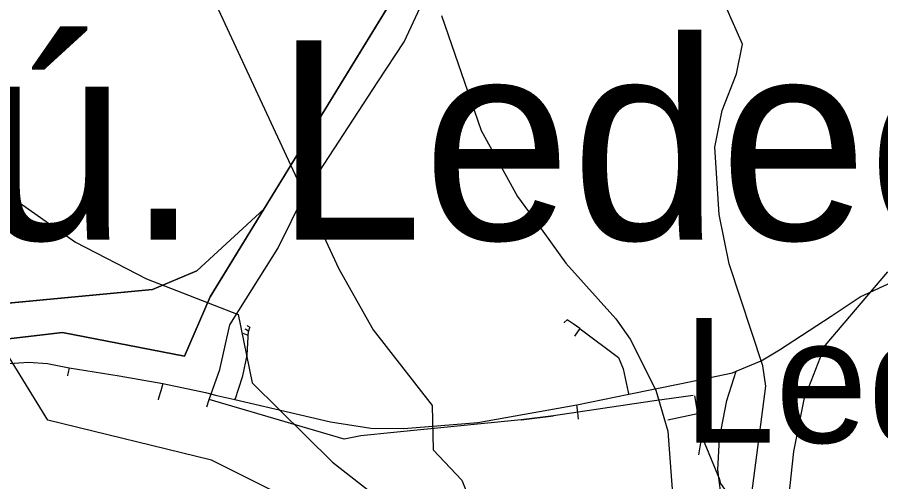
# Model space of a CAD drawing. Extents: x -662620 to -656370, y -1067090 to -1062990.
# Drawn here: x -661234 to -661112.7, y -1066255.7 to -1066190.6 of the extents above; entities that cross this region are included whole.
import ezdxf

# ---------------------------------------------------------------- set-up
doc = ezdxf.new("R2010")
doc.units = 0
for name, color, linetype in [('MÍSTNÍ_NÁZVY', 7, 'Continuous'), ('NÁZEV_K__Ú_', 7, 'Continuous'), ('OBVOD_PÚ', 7, 'Continuous'), ('ORNÁ_PŮDA_-_STÁVAJÍCÍ', 7, 'Continuous'), ('OSTATNÍ_PLOCHA_-_STÁVAJÍCÍ', 7, 'Continuous'), ('PLYNOVOD_-_STL', 7, 'Continuous'), ('SDELOVACÍ_VEDENÍ_-_PODZEMNÍ', 7, 'Continuous'), ('VRSTEVNICE_ZDŮRAZNĚNÁ', 7, 'Continuous'), ('VRSTEVNICE_ZÁKLADNÍ', 7, 'Continuous')]:
    doc.layers.add(name, color=color, linetype=linetype)

msp = doc.modelspace()

# ---------------------------------------------------------------- linework, layer by layer
at = {"layer": 'OBVOD_PÚ'}
for points in [[(-661206.9, -1066229.8), (-661178.1, -1066182.81)], [(-661210.49, -1066238.12), (-661206.9, -1066229.8)], [(-661248.44, -1066237.25), (-661227.63, -1066234.82)], [(-661227.63, -1066234.82), (-661210.49, -1066238.12)]]:
    msp.add_lwpolyline(points, dxfattribs=at)
at = {"layer": 'ORNÁ_PŮDA_-_STÁVAJÍCÍ'}
for p, q in [((-661178.1, -1066182.81), (-661199.35, -1066217.48)), ((-661199.35, -1066217.48), (-661208.76, -1066226.14)), ((-661208.76, -1066226.14), (-661214.96, -1066228.74)), ((-661214.96, -1066228.74), (-661247.14, -1066231.81))]:
    msp.add_line(p, q, dxfattribs=at)
msp.add_lwpolyline([(-661250.51, -1066125), (-661230.66, -1066133.74), (-661189.49, -1066154.23), (-661181.95, -1066159.87), (-661179.02, -1066164.02), (-661175.68, -1066171.61), (-661176.61, -1066179.31), (-661178.1, -1066182.81), (-661199.35, -1066217.48), (-661208.76, -1066226.14), (-661214.96, -1066228.74), (-661247.14, -1066231.81)], dxfattribs=at)
at = {"layer": 'OSTATNÍ_PLOCHA_-_STÁVAJÍCÍ'}
for p, q in [((-661208.76, -1066226.14), (-661199.35, -1066217.48)), ((-661208.76, -1066226.14), (-661199.35, -1066217.48)), ((-661199.35, -1066217.48), (-661206.9, -1066229.8)), ((-661199.35, -1066217.48), (-661206.9, -1066229.8)), ((-661214.96, -1066228.74), (-661208.76, -1066226.14)), ((-661214.96, -1066228.74), (-661208.76, -1066226.14)), ((-661247.14, -1066231.81), (-661214.96, -1066228.74)), ((-661247.14, -1066231.81), (-661214.96, -1066228.74)), ((-661206.9, -1066229.8), (-661210.49, -1066238.12)), ((-661206.9, -1066229.8), (-661210.49, -1066238.12)), ((-661227.63, -1066234.82), (-661248.44, -1066237.25)), ((-661227.63, -1066234.82), (-661248.44, -1066237.25)), ((-661210.49, -1066238.12), (-661227.63, -1066234.82)), ((-661210.49, -1066238.12), (-661227.63, -1066234.82))]:
    msp.add_line(p, q, dxfattribs=at)
msp.add_lwpolyline([(-661199.35, -1066217.48), (-661206.9, -1066229.8), (-661210.49, -1066238.12), (-661227.63, -1066234.82), (-661248.44, -1066237.25), (-661268.51, -1066241.49), (-661287.11, -1066232.14), (-661299.43, -1066226.02), (-661306.86, -1066222.74), (-661308.63, -1066221.88), (-661314.4, -1066218.93), (-661323.71, -1066214.64), (-661342.68, -1066206.17), (-661349.93, -1066202.82), (-661349.81, -1066200.46), (-661305.57, -1066219.95), (-661286.21, -1066227.67), (-661276.97, -1066230.21), (-661267.57, -1066231.46), (-661258.89, -1066232.13), (-661247.14, -1066231.81), (-661214.96, -1066228.74), (-661208.76, -1066226.14)], close=True, dxfattribs=at)
msp.add_lwpolyline([(-661199.35, -1066217.48), (-661206.9, -1066229.8), (-661210.49, -1066238.12), (-661227.63, -1066234.82), (-661248.44, -1066237.25), (-661268.51, -1066241.49), (-661287.11, -1066232.14), (-661299.43, -1066226.02), (-661306.86, -1066222.74), (-661308.63, -1066221.88), (-661314.4, -1066218.93), (-661323.71, -1066214.64), (-661342.68, -1066206.17), (-661349.93, -1066202.82), (-661349.81, -1066200.46), (-661305.57, -1066219.95), (-661286.21, -1066227.67), (-661276.97, -1066230.21), (-661267.57, -1066231.46), (-661258.89, -1066232.13), (-661247.14, -1066231.81), (-661214.96, -1066228.74), (-661208.76, -1066226.14)], close=True, dxfattribs=at)
at = {"layer": 'PLYNOVOD_-_STL'}
for points in [[(-661133.01, -1066240.24), (-661129.53, -1066238.77), (-661126.95, -1066237.25), (-661119.71, -1066232.52), (-661115.6, -1066229.77), (-661111.69, -1066227.98), (-661110.79, -1066227.74), (-661107.23, -1066226.76), (-661101.8, -1066225.66), (-661097.29, -1066225), (-661094.88, -1066224.88), (-661093.29, -1066224.85), (-661083.04, -1066224.63), (-661074.25, -1066224.31), (-661073.2, -1066224.25), (-661054.68, -1066223.19), (-661052.74, -1066223.2), (-661049.35, -1066223.2), (-661045.63, -1066223.15), (-661040.75, -1066223.21), (-661036.97, -1066223.77), (-661033.75, -1066225.32)], [(-661154.99, -1066234.22), (-661155.92, -1066233.59), (-661156.76, -1066233.03), (-661157.18, -1066233.41)], [(-661201.62, -1066233.85), (-661201.7, -1066233.8)], [(-661201.62, -1066233.85), (-661201.32, -1066234.04), (-661201.36, -1066234.16), (-661201.5, -1066234.6)], [(-661157.18, -1066233.41), (-661157.19, -1066233.42)], [(-661154.99, -1066234.22), (-661155.71, -1066235.33)], [(-661154.97, -1066234.24), (-661154.99, -1066234.22)], [(-661154.97, -1066234.24), (-661154.75, -1066234.4), (-661149.57, -1066238.31), (-661148.91, -1066239.91), (-661148.18, -1066243.19), (-661148.09, -1066243.47)], [(-661203.43, -1066244.22), (-661203.35, -1066244.05), (-661202.91, -1066242.74), (-661202.28, -1066240.89), (-661201.67, -1066238), (-661201.54, -1066235.42), (-661201.53, -1066235.21)], [(-661201.53, -1066235.21), (-661202.27, -1066234.92)], [(-661201.88, -1066234.39), (-661201.98, -1066234.34)], [(-661201.5, -1066234.6), (-661201.88, -1066234.39)], [(-661201.53, -1066235.21), (-661201.51, -1066234.7), (-661201.5, -1066234.6)], [(-661244.98, -1066239.99), (-661243.91, -1066239.87), (-661240.53, -1066239.51), (-661232.41, -1066238.95), (-661229.71, -1066239.16), (-661226.68, -1066239.74), (-661219.65, -1066240.86), (-661213.54, -1066241.95), (-661207.53, -1066243.24), (-661205.95, -1066243.63), (-661203.43, -1066244.22)], [(-661226.68, -1066239.74), (-661226.83, -1066240.42), (-661226.91, -1066240.77)], [(-661148.09, -1066243.47), (-661140.96, -1066242.01), (-661133.56, -1066240.47), (-661133.01, -1066240.24)], [(-661134.2, -1066268.21), (-661134.14, -1066265.93), (-661134.19, -1066263.29), (-661134.98, -1066258.83), (-661135.62, -1066254.05), (-661135.39, -1066249.67), (-661134.33, -1066244.36), (-661133.01, -1066240.24)], [(-661226.91, -1066240.77), (-661226.93, -1066240.89)], [(-661213.54, -1066241.95), (-661213.83, -1066242.96), (-661214.13, -1066244.01)], [(-661203.43, -1066244.22), (-661189.98, -1066247.34), (-661184.32, -1066248.21), (-661179.7, -1066248.25), (-661169.31, -1066247.41), (-661155.39, -1066244.97), (-661148.09, -1066243.47)], [(-661214.13, -1066244.01), (-661214.2, -1066244.24)], [(-661155.17, -1066246.96), (-661155.27, -1066246), (-661155.39, -1066244.97)], [(-661155.17, -1066246.96), (-661155.16, -1066246.97)]]:
    msp.add_lwpolyline(points, dxfattribs=at)
at = {"layer": 'SDELOVACÍ_VEDENÍ_-_PODZEMNÍ'}
for points in [[(-661207.01, -1066244.2), (-661205.53, -1066239.99), (-661204.12, -1066233.7), (-661201.85, -1066230.09), (-661197.39, -1066223), (-661193.61, -1066215.32), (-661183.32, -1066199.61), (-661179.66, -1066194.02), (-661173.56, -1066180.9), (-661167.54, -1066184.27), (-661168.23, -1066184.98), (-661168.11, -1066185.09)], [(-661207.01, -1066244.2), (-661205.53, -1066239.99), (-661204.12, -1066233.7), (-661201.85, -1066230.09), (-661197.39, -1066223), (-661193.61, -1066215.32), (-661183.32, -1066199.61), (-661179.66, -1066194.02), (-661173.56, -1066180.9), (-661167.54, -1066184.27), (-661168.23, -1066184.98), (-661168.11, -1066185.09)], [(-661207.01, -1066244.2), (-661205.53, -1066239.99), (-661204.12, -1066233.7), (-661201.85, -1066230.09), (-661197.39, -1066223), (-661193.61, -1066215.32), (-661183.32, -1066199.61), (-661179.66, -1066194.02), (-661173.56, -1066180.9), (-661167.54, -1066184.27), (-661168.23, -1066184.98), (-661168.11, -1066185.09)], [(-661207.01, -1066244.2), (-661205.53, -1066239.99), (-661204.12, -1066233.7), (-661201.85, -1066230.09), (-661197.39, -1066223), (-661193.61, -1066215.32), (-661183.32, -1066199.61), (-661179.66, -1066194.02), (-661173.56, -1066180.9), (-661167.54, -1066184.27), (-661168.23, -1066184.98), (-661168.11, -1066185.09)], [(-661207.01, -1066244.2), (-661205.53, -1066239.99)], [(-661207.01, -1066244.2), (-661205.53, -1066239.99)], [(-661207.01, -1066244.2), (-661205.53, -1066239.99)], [(-661207.01, -1066244.2), (-661205.53, -1066239.99)], [(-661139.08, -1066243.63), (-661144.81, -1066244.41), (-661158.67, -1066246.47), (-661163.21, -1066247.07), (-661181.11, -1066248.82), (-661185.73, -1066249.32), (-661188.07, -1066249.75), (-661207.01, -1066244.2)], [(-661139.08, -1066243.63), (-661144.81, -1066244.41), (-661158.67, -1066246.47), (-661163.21, -1066247.07), (-661181.11, -1066248.82), (-661185.73, -1066249.32), (-661188.07, -1066249.75), (-661207.01, -1066244.2)], [(-661139.08, -1066243.63), (-661144.81, -1066244.41), (-661158.67, -1066246.47), (-661163.21, -1066247.07), (-661181.11, -1066248.82), (-661185.73, -1066249.32), (-661188.07, -1066249.75), (-661207.01, -1066244.2)], [(-661139.08, -1066243.63), (-661144.81, -1066244.41), (-661158.67, -1066246.47), (-661163.21, -1066247.07), (-661181.11, -1066248.82), (-661185.73, -1066249.32), (-661188.07, -1066249.75), (-661207.01, -1066244.2)], [(-661138.86, -1066243.69), (-661138.45, -1066246.15)], [(-661138.86, -1066243.69), (-661138.45, -1066246.15)], [(-661138.86, -1066243.69), (-661138.45, -1066246.15)], [(-661138.86, -1066243.69), (-661138.45, -1066246.15)], [(-661207.37, -1066245.23), (-661207.01, -1066244.2)], [(-661207.37, -1066245.23), (-661207.01, -1066244.2)], [(-661207.37, -1066245.23), (-661207.01, -1066244.2)], [(-661207.37, -1066245.23), (-661207.01, -1066244.2)], [(-661142.61, -1066247.04), (-661138.45, -1066246.15)], [(-661142.61, -1066247.04), (-661138.45, -1066246.15)], [(-661142.61, -1066247.04), (-661138.45, -1066246.15)], [(-661142.61, -1066247.04), (-661138.45, -1066246.15)], [(-661138.45, -1066246.15), (-661137.97, -1066249.07)], [(-661138.45, -1066246.15), (-661137.97, -1066249.07)], [(-661138.45, -1066246.15), (-661137.97, -1066249.07)], [(-661138.45, -1066246.15), (-661137.97, -1066249.07)], [(-661163.21, -1066247.07), (-661158.67, -1066246.47)], [(-661163.21, -1066247.07), (-661158.67, -1066246.47)], [(-661163.21, -1066247.07), (-661158.67, -1066246.47)], [(-661163.21, -1066247.07), (-661158.67, -1066246.47)], [(-661137.97, -1066249.07), (-661138.02, -1066250.27), (-661138.3, -1066251.96)], [(-661137.97, -1066249.07), (-661138.02, -1066250.27), (-661138.3, -1066251.96)], [(-661137.97, -1066249.07), (-661138.02, -1066250.27), (-661138.3, -1066251.96)], [(-661137.97, -1066249.07), (-661138.02, -1066250.27), (-661138.3, -1066251.96)], [(-661137.97, -1066249.07), (-661135.42, -1066255.28)], [(-661137.97, -1066249.07), (-661135.42, -1066255.28), (-661135.22, -1066255.98), (-661133.87, -1066257.91), (-661131.9, -1066259.55), (-661130.17, -1066261.67), (-661128.82, -1066261.7), (-661126.79, -1066261.66), (-661125.55, -1066262.29), (-661124.63, -1066263.44), (-661118.82, -1066262.57), (-661116.22, -1066262.79), (-661114.47, -1066267.65), (-661114.2, -1066268.4)], [(-661137.97, -1066249.07), (-661135.42, -1066255.28)], [(-661137.97, -1066249.07), (-661135.42, -1066255.28), (-661135.22, -1066255.98), (-661133.87, -1066257.91), (-661131.9, -1066259.55), (-661130.17, -1066261.67), (-661128.82, -1066261.7), (-661126.79, -1066261.66), (-661125.55, -1066262.29), (-661124.63, -1066263.44), (-661118.82, -1066262.57), (-661116.22, -1066262.79), (-661114.47, -1066267.65), (-661114.2, -1066268.4)], [(-661137.97, -1066249.07), (-661135.42, -1066255.28)], [(-661137.97, -1066249.07), (-661135.42, -1066255.28), (-661135.22, -1066255.98), (-661133.87, -1066257.91), (-661131.9, -1066259.55), (-661130.17, -1066261.67), (-661128.82, -1066261.7), (-661126.79, -1066261.66), (-661125.55, -1066262.29), (-661124.63, -1066263.44), (-661118.82, -1066262.57), (-661116.22, -1066262.79), (-661114.47, -1066267.65), (-661114.2, -1066268.4)], [(-661137.97, -1066249.07), (-661135.42, -1066255.28)], [(-661137.97, -1066249.07), (-661135.42, -1066255.28), (-661135.22, -1066255.98), (-661133.87, -1066257.91), (-661131.9, -1066259.55), (-661130.17, -1066261.67), (-661128.82, -1066261.7), (-661126.79, -1066261.66), (-661125.55, -1066262.29), (-661124.63, -1066263.44), (-661118.82, -1066262.57), (-661116.22, -1066262.79), (-661114.47, -1066267.65), (-661114.2, -1066268.4)]]:
    msp.add_lwpolyline(points, dxfattribs=at)
at = {"layer": 'VRSTEVNICE_ZDŮRAZNĚNÁ'}
msp.add_lwpolyline([(-661236.08, -1066140.78), (-661232.37, -1066143.49), (-661225.52, -1066150.63), (-661216.81, -1066165.62), (-661188.83, -1066225.85), (-661183.98, -1066234.42), (-661175.73, -1066245.05), (-661175.56, -1066251.26), (-661171.56, -1066255.54), (-661167.99, -1066264.39), (-661166.71, -1066271.38), (-661172.04, -1066280.61), (-661176.05, -1066285.99), (-661180.8, -1066289.74), (-661198.22, -1066294.07), (-661206.96, -1066292.65), (-661223.95, -1066283.23), (-661250.35, -1066270.81)], dxfattribs=at)
at = {"layer": 'VRSTEVNICE_ZÁKLADNÍ'}
for points in [[(-661300.17, -1066106.24), (-661295.46, -1066116.23), (-661287.89, -1066140.21), (-661281.9, -1066156.19), (-661275.05, -1066168.18), (-661254.21, -1066197.02), (-661246.21, -1066206.3), (-661236.08, -1066214.86), (-661225.8, -1066222.14), (-661215.81, -1066227.28), (-661202.97, -1066232.27), (-661200.97, -1066241.84), (-661189.69, -1066252.97), (-661178.56, -1066261.68), (-661174.56, -1066267.39), (-661173.13, -1066275.24), (-661175.98, -1066280.26), (-661181.55, -1066285.37), (-661188.98, -1066287.8), (-661194.11, -1066287.8), (-661201.25, -1066285.23), (-661209.82, -1066281.09), (-661224.95, -1066271.1), (-661236.51, -1066267.53)], [(-661300.17, -1066106.24), (-661295.46, -1066116.23), (-661287.89, -1066140.21), (-661281.9, -1066156.19), (-661275.05, -1066168.18), (-661254.21, -1066197.02), (-661246.21, -1066206.3), (-661236.08, -1066214.86), (-661225.8, -1066222.14), (-661215.81, -1066227.28), (-661202.97, -1066232.27), (-661200.97, -1066241.84), (-661189.69, -1066252.97), (-661178.56, -1066261.68), (-661174.56, -1066267.39), (-661173.13, -1066275.24), (-661175.98, -1066280.26), (-661181.55, -1066285.37), (-661188.98, -1066287.8), (-661194.11, -1066287.8), (-661201.25, -1066285.23), (-661209.82, -1066281.09), (-661224.95, -1066271.1), (-661236.51, -1066267.53)], [(-661165.87, -1066300.03), (-661158.22, -1066296.37), (-661148.91, -1066291.78), (-661143.75, -1066287.91), (-661140.02, -1066283.76), (-661136.15, -1066276.73), (-661133.14, -1066268.14), (-661131.13, -1066259.54), (-661128.84, -1066242.34), (-661129.27, -1066239.47), (-661134, -1066225.14), (-661135.43, -1066218.26), (-661136.01, -1066208.8), (-661135, -1066203.64), (-661133, -1066198.48), (-661132.14, -1066194.33), (-661135.72, -1066186.16), (-661138.44, -1066181.86), (-661143.6, -1066176.13), (-661149.98, -1066170.9)], [(-661165.87, -1066300.03), (-661158.22, -1066296.37), (-661148.91, -1066291.78), (-661143.75, -1066287.91), (-661140.02, -1066283.76), (-661136.15, -1066276.73), (-661133.14, -1066268.14), (-661131.13, -1066259.54), (-661128.84, -1066242.34), (-661129.27, -1066239.47), (-661134, -1066225.14), (-661135.43, -1066218.26), (-661136.01, -1066208.8), (-661135, -1066203.64), (-661133, -1066198.48), (-661132.14, -1066194.33), (-661135.72, -1066186.16), (-661138.44, -1066181.86), (-661143.6, -1066176.13), (-661149.98, -1066170.9)], [(-661174.42, -1066190.31), (-661168.85, -1066206.44), (-661163.71, -1066215.72), (-661161, -1066219.43), (-661156.94, -1066225.05)], [(-661174.42, -1066190.31), (-661168.85, -1066206.44), (-661163.71, -1066215.72), (-661161, -1066219.43), (-661156.94, -1066225.05)], [(-661229.86, -1066264), (-661224.69, -1066264.95), (-661209.96, -1066274.95), (-661198.11, -1066279.38), (-661191.26, -1066279.95), (-661185.55, -1066278.52), (-661181.41, -1066275.52), (-661180.84, -1066273.67), (-661181.13, -1066268.96), (-661185.84, -1066263.82), (-661188.12, -1066261.96), (-661206.68, -1066252.69), (-661229.66, -1066247.12), (-661235.79, -1066237.13), (-661258.92, -1066232.85), (-661269.2, -1066228.56), (-661292.32, -1066216), (-661300.31, -1066213.29), (-661308.45, -1066213)], [(-661229.86, -1066264), (-661224.69, -1066264.95), (-661209.96, -1066274.95), (-661198.11, -1066279.38), (-661191.26, -1066279.95), (-661185.55, -1066278.52), (-661181.41, -1066275.52), (-661180.84, -1066273.67), (-661181.13, -1066268.96), (-661185.84, -1066263.82), (-661188.12, -1066261.96), (-661206.68, -1066252.69), (-661229.66, -1066247.12), (-661235.79, -1066237.13), (-661258.92, -1066232.85), (-661269.2, -1066228.56), (-661292.32, -1066216), (-661300.31, -1066213.29), (-661308.45, -1066213)], [(-661156.94, -1066225.05), (-661149.91, -1066232.88), (-661147.9, -1066235.75), (-661144.32, -1066242.91), (-661142.6, -1066248.64), (-661141.88, -1066258.68), (-661143.6, -1066268.71), (-661146.61, -1066275.87), (-661152.78, -1066283.18), (-661165.1, -1066293.62)], [(-661156.94, -1066225.05), (-661149.91, -1066232.88), (-661147.9, -1066235.75), (-661144.32, -1066242.91), (-661142.6, -1066248.64), (-661141.88, -1066258.68), (-661143.6, -1066268.71), (-661146.61, -1066275.87), (-661152.78, -1066283.18), (-661165.1, -1066293.62)], [(-661111.79, -1066226.29), (-661120.59, -1066236.6), (-661123.54, -1066244.2), (-661124.97, -1066251.51), (-661126.69, -1066267.56), (-661129.27, -1066279.03), (-661133.43, -1066287.91), (-661139.16, -1066295.08), (-661142.89, -1066298.23), (-661150.91, -1066302.24), (-661158.94, -1066304.25), (-661166.45, -1066304.93)], [(-661111.79, -1066226.29), (-661120.59, -1066236.6), (-661123.54, -1066244.2), (-661124.97, -1066251.51), (-661126.69, -1066267.56), (-661129.27, -1066279.03), (-661133.43, -1066287.91), (-661139.16, -1066295.08), (-661142.89, -1066298.23), (-661150.91, -1066302.24), (-661158.94, -1066304.25), (-661166.45, -1066304.93)]]:
    msp.add_lwpolyline(points, dxfattribs=at)

# ---------------------------------------------------------------- texts
at = {"layer": 'MÍSTNÍ_NÁZVY'}
msp.add_text('Ledec', height=17.5, dxfattribs=at).set_placement((-661140.56, -1066250.27))
at = {"layer": 'NÁZEV_K__Ú_'}
msp.add_text('k.ú. Ledec', height=28, dxfattribs=at).set_placement((-661268.6, -1066221.78))

doc.saveas('drawing.dxf')
